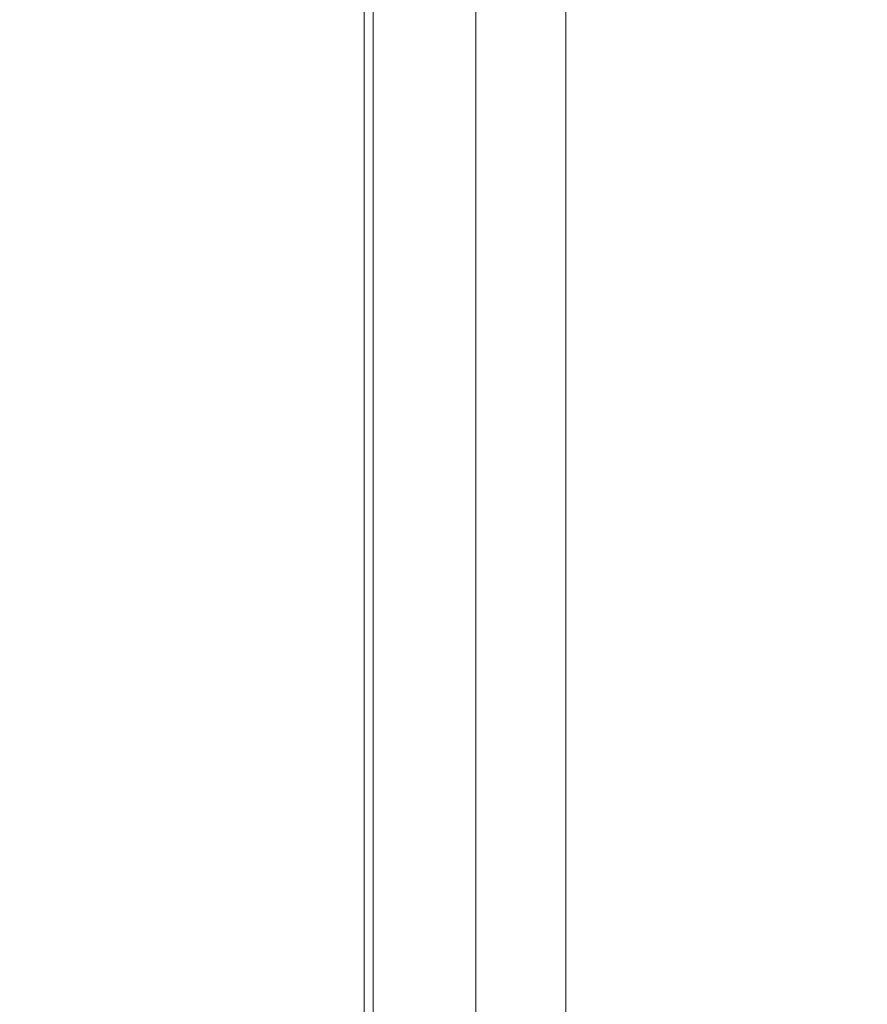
# Model space of a CAD drawing. Header units: millimetres. Extents: x -1114 to 1396, y -630 to 631.
# Tile 658 of 780: x 472 to 489, y 135 to 154. Entities that reach past the tile are written whole.
import ezdxf

# ---------------------------------------------------------------- set-up
doc = ezdxf.new("R2010")
doc.units = ezdxf.units.MM
doc.header["$MEASUREMENT"] = 0

msp = doc.modelspace()

# ---------------------------------------------------------------- linework, layer by layer
at = {"lineweight": 18}
for points, knots in [([(1038.9843, -629.7647), (1038.9843, -629.7647), (-1111.4882, -629.7647), (-1111.4882, -629.7647), (-1111.4882, -629.7647), (-1111.4882, -629.7647), (-1111.4882, 630.7883), (-1111.4882, 630.7883), (-1111.4882, 630.7883), (-1111.4882, 630.7883), (1038.9843, 630.7883), (1038.9843, 630.7883)], [0, 0, 0, 0, 0.3333333, 0.3333333, 0.3333333, 0.3333333, 0.6666667, 0.6666667, 0.6666667, 0.6666667, 1, 1, 1, 1]), ([(481.3497, 116.995), (481.3429, 117.4939), (481.3452, 117.9927), (481.3458, 118.4916), (481.3458, 118.4916), (481.3463, 118.9904), (481.3458, 119.4893), (481.3456, 119.9881), (481.3456, 119.9881), (481.3454, 120.487), (481.3455, 120.9858), (481.3455, 121.4847), (481.3455, 121.4847), (481.3455, 121.9835), (481.3455, 122.4824), (481.3455, 122.9812), (481.3455, 122.9812), (481.3456, 124.9766), (481.3456, 126.972), (481.3456, 128.9674), (481.3456, 128.9674), (481.3457, 132.9582), (481.3457, 136.949), (481.3457, 140.9398), (481.3457, 140.9398), (481.3457, 144.9306), (481.3456, 148.9214), (481.3456, 152.9122), (481.3456, 152.9122), (481.3456, 153.9099), (481.3456, 154.9076), (481.3456, 155.9053), (481.3456, 155.9053), (481.3456, 156.903), (481.3455, 157.9007), (481.3456, 158.8984), (481.3456, 158.8984), (481.3456, 159.8961), (481.346, 160.8938), (481.3459, 161.8915), (481.3459, 161.8915), (481.3458, 162.1409), (481.3458, 162.3904), (481.3457, 162.6398), (481.3457, 162.6398), (481.3456, 162.8892), (481.3454, 163.1386), (481.3453, 163.3881), (481.3453, 163.3881), (481.3451, 163.8869), (481.3451, 164.3858), (481.3462, 164.8846)], [0, 0, 0, 0, 0.0769231, 0.0769231, 0.0769231, 0.0769231, 0.1538462, 0.1538462, 0.1538462, 0.1538462, 0.2307692, 0.2307692, 0.2307692, 0.2307692, 0.3076923, 0.3076923, 0.3076923, 0.3076923, 0.3846154, 0.3846154, 0.3846154, 0.3846154, 0.4615385, 0.4615385, 0.4615385, 0.4615385, 0.5384615, 0.5384615, 0.5384615, 0.5384615, 0.6153846, 0.6153846, 0.6153846, 0.6153846, 0.6923077, 0.6923077, 0.6923077, 0.6923077, 0.7692308, 0.7692308, 0.7692308, 0.7692308, 0.8461538, 0.8461538, 0.8461538, 0.8461538, 0.9230769, 0.9230769, 0.9230769, 0.9230769, 1, 1, 1, 1]), ([(479.3457, 117.5828), (479.3457, 117.9543), (479.3457, 118.333), (479.3457, 118.7014), (479.3457, 118.7014), (479.3457, 119.0699), (479.3457, 119.4283), (479.3457, 119.8195), (479.3457, 119.8195), (479.3457, 120.2108), (479.3457, 120.635), (479.3457, 121.059), (479.3457, 121.059), (479.3457, 133.1486), (479.3457, 145.0871), (479.3457, 157.2073), (479.3457, 157.2073), (479.3457, 158.0798), (479.3457, 158.9531), (479.3457, 159.7587), (479.3457, 159.7587), (479.3457, 160.5643), (479.3457, 161.3021), (479.3457, 162.061), (479.3457, 162.061), (479.3457, 162.8199), (479.3457, 163.5998), (479.3457, 164.3637)], [0, 0, 0, 0, 0.1428571, 0.1428571, 0.1428571, 0.1428571, 0.2857143, 0.2857143, 0.2857143, 0.2857143, 0.4285714, 0.4285714, 0.4285714, 0.4285714, 0.5714286, 0.5714286, 0.5714286, 0.5714286, 0.7142857, 0.7142857, 0.7142857, 0.7142857, 0.8571429, 0.8571429, 0.8571429, 0.8571429, 1, 1, 1, 1])]:
    msp.add_open_spline(points, degree=3, knots=knots, dxfattribs=at)
for points in [[(479.1732, 165.9062), (479.1732, 165.9062), (479.1732, 115.9062), (479.1732, 115.9062)], [(483.0923, 115.8846), (483.0923, 115.8846), (483.0923, 165.8846), (483.0923, 165.8846)], [(483.0923, 165.8846), (483.0923, 165.8846), (483.0923, 115.8846), (483.0923, 115.8846)]]:
    msp.add_open_spline(points, degree=3, dxfattribs=at)

doc.saveas('drawing.dxf')
